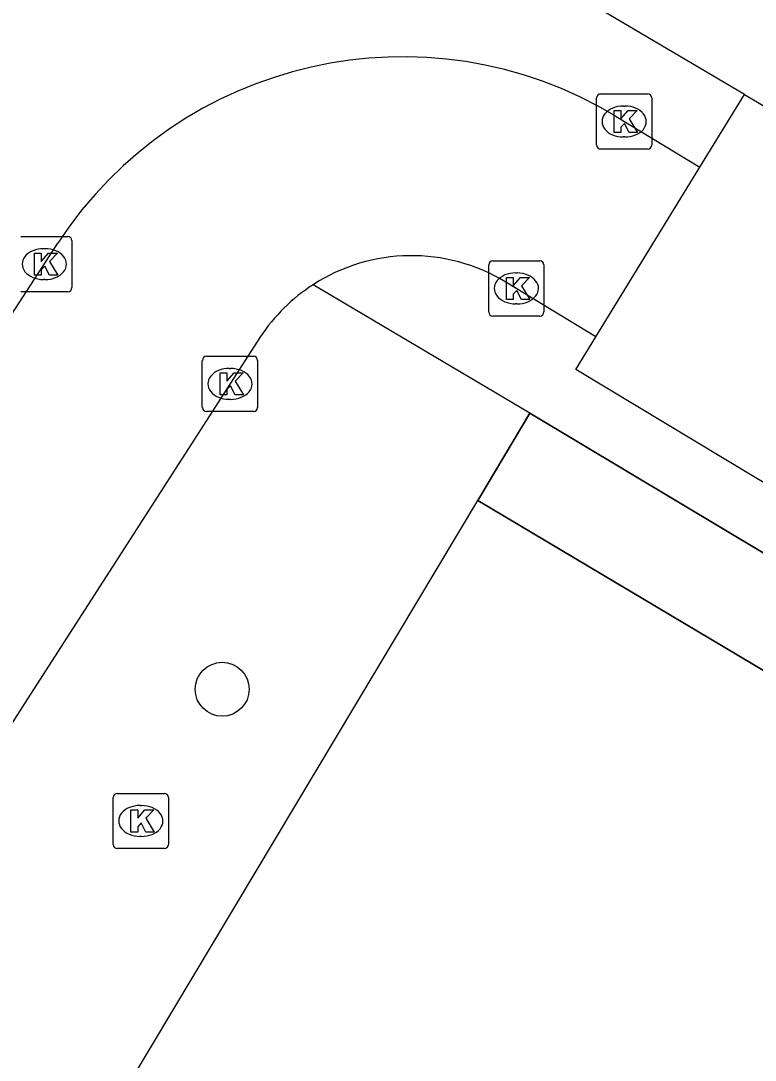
# Model space of a CAD drawing. Extents: x 158461 to 159795, y 387220 to 388672.
# Drawn here: x 159244.71 to 159258.02, y 388199.46 to 388218.28 of the extents above; entities that cross this region are included whole.
import ezdxf

# ---------------------------------------------------------------- set-up
doc = ezdxf.new("R2010")
doc.units = 0
for name, color, linetype in [('IMGEO_Boom', 7, 'Continuous'), ('IMGEO_Kolk', 7, 'Continuous'), ('IMGEO_Pand', 7, 'Continuous'), ('IMGEO_Pand_overbouw', 7, 'Continuous'), ('IMGEO_Rijbaan_lokaal_open', 7, 'Continuous'), ('IMGEO_Voetpad_open', 7, 'Continuous')]:
    doc.layers.add(name, color=color, linetype=linetype)

msp = doc.modelspace()

# ---------------------------------------------------------------- linework, layer by layer
at = {"layer": 'IMGEO_Boom'}
msp.add_circle((159248.363, 388206.175), 0.489, dxfattribs=at)
at = {"layer": 'IMGEO_Kolk'}
for p, q in [((159255.217, 388216.955), (159256.069, 388216.955)), ((159255.142, 388216.029), (159255.142, 388216.881)), ((159256.143, 388216.881), (159256.143, 388216.029)), ((159255.63, 388216.735), (159255.655, 388216.735)), ((159255.653, 388216.175), (159255.628, 388216.175)), ((159256.069, 388215.955), (159255.217, 388215.955)), ((159244.715, 388214.373), (159245.567, 388214.373)), ((159245.128, 388214.153), (159245.153, 388214.153)), ((159245.641, 388214.299), (159245.641, 388213.447)), ((159253.19, 388213.007), (159253.19, 388213.859)), ((159253.265, 388213.933), (159254.117, 388213.933)), ((159254.191, 388213.859), (159254.191, 388213.007)), ((159245.151, 388213.593), (159245.126, 388213.593)), ((159253.678, 388213.713), (159253.703, 388213.713)), ((159245.567, 388213.373), (159244.715, 388213.373)), ((159253.701, 388213.153), (159253.676, 388213.153)), ((159254.117, 388212.933), (159253.265, 388212.933)), ((159248.003, 388211.278), (159248.003, 388212.13)), ((159248.078, 388212.204), (159248.93, 388212.204)), ((159249.004, 388212.13), (159249.004, 388211.278)), ((159248.491, 388211.984), (159248.516, 388211.984)), ((159248.514, 388211.424), (159248.489, 388211.424)), ((159248.93, 388211.204), (159248.078, 388211.204)), ((159246.388, 388203.363), (159246.388, 388204.215)), ((159246.463, 388204.289), (159247.315, 388204.289)), ((159247.389, 388204.215), (159247.389, 388203.363)), ((159246.876, 388204.069), (159246.901, 388204.069)), ((159246.899, 388203.509), (159246.874, 388203.509)), ((159247.315, 388203.289), (159246.463, 388203.289))]:
    msp.add_line(p, q, dxfattribs=at)
for points in [[(159255.217, 388216.955), (159256.069, 388216.955)], [(159255.142, 388216.029), (159255.142, 388216.881)], [(159256.143, 388216.881), (159256.143, 388216.029)], [(159255.463, 388216.655), (159255.586, 388216.655), (159255.586, 388216.504), (159255.716, 388216.655), (159255.88, 388216.655), (159255.734, 388216.504), (159255.887, 388216.255), (159255.735, 388216.255), (159255.65, 388216.419), (159255.586, 388216.352), (159255.586, 388216.255), (159255.463, 388216.255), (159255.463, 388216.655)], [(159256.069, 388215.955), (159255.217, 388215.955)], [(159244.715, 388214.373), (159245.567, 388214.373)], [(159245.641, 388214.299), (159245.641, 388213.447)], [(159244.961, 388214.073), (159245.084, 388214.073), (159245.084, 388213.922), (159245.214, 388214.073), (159245.378, 388214.073), (159245.232, 388213.922), (159245.385, 388213.673), (159245.233, 388213.673), (159245.148, 388213.837), (159245.084, 388213.77), (159245.084, 388213.673), (159244.961, 388213.673), (159244.961, 388214.073)], [(159253.19, 388213.007), (159253.19, 388213.859)], [(159253.265, 388213.933), (159254.117, 388213.933)], [(159254.191, 388213.859), (159254.191, 388213.007)], [(159253.511, 388213.633), (159253.634, 388213.633), (159253.634, 388213.482), (159253.764, 388213.633), (159253.928, 388213.633), (159253.782, 388213.482), (159253.935, 388213.233), (159253.783, 388213.233), (159253.698, 388213.397), (159253.634, 388213.33), (159253.634, 388213.233), (159253.511, 388213.233), (159253.511, 388213.633)], [(159245.567, 388213.373), (159244.715, 388213.373)], [(159254.117, 388212.933), (159253.265, 388212.933)], [(159248.003, 388211.278), (159248.003, 388212.13)], [(159248.078, 388212.204), (159248.93, 388212.204)], [(159249.004, 388212.13), (159249.004, 388211.278)], [(159248.324, 388211.904), (159248.447, 388211.904), (159248.447, 388211.753), (159248.577, 388211.904), (159248.741, 388211.904), (159248.595, 388211.753), (159248.748, 388211.504), (159248.596, 388211.504), (159248.511, 388211.668), (159248.447, 388211.601), (159248.447, 388211.504), (159248.324, 388211.504), (159248.324, 388211.904)], [(159248.93, 388211.204), (159248.078, 388211.204)], [(159246.388, 388203.363), (159246.388, 388204.215)], [(159246.463, 388204.289), (159247.315, 388204.289)], [(159247.389, 388204.215), (159247.389, 388203.363)], [(159246.709, 388203.989), (159246.832, 388203.989), (159246.832, 388203.838), (159246.962, 388203.989), (159247.126, 388203.989), (159246.98, 388203.838), (159247.133, 388203.589), (159246.981, 388203.589), (159246.896, 388203.753), (159246.832, 388203.686), (159246.832, 388203.589), (159246.709, 388203.589), (159246.709, 388203.989)], [(159247.315, 388203.289), (159246.463, 388203.289)]]:
    msp.add_lwpolyline(points, dxfattribs=at)
for centre, start, end in [((159255.219, 388216.879), 91.552, 178.448), ((159255.219, 388216.879), 91.552, 178.448), ((159256.067, 388216.879), 1.552, 88.448), ((159256.067, 388216.879), 1.552, 88.448), ((159255.219, 388216.031), 181.552, 268.448), ((159255.219, 388216.031), 181.552, 268.448), ((159256.067, 388216.031), 271.552, 358.448), ((159256.067, 388216.031), 271.552, 358.448), ((159245.565, 388214.297), 1.552, 88.448), ((159245.565, 388214.297), 1.552, 88.448), ((159253.267, 388213.857), 91.552, 178.448), ((159253.267, 388213.857), 91.552, 178.448), ((159254.115, 388213.857), 1.552, 88.448), ((159254.115, 388213.857), 1.552, 88.448), ((159245.565, 388213.449), 271.552, 358.448), ((159245.565, 388213.449), 271.552, 358.448), ((159253.267, 388213.009), 181.552, 268.448), ((159253.267, 388213.009), 181.552, 268.448), ((159254.115, 388213.009), 271.552, 358.448), ((159254.115, 388213.009), 271.552, 358.448), ((159248.08, 388212.128), 91.552, 178.448), ((159248.08, 388212.128), 91.552, 178.448), ((159248.928, 388212.128), 1.552, 88.448), ((159248.928, 388212.128), 1.552, 88.448), ((159248.08, 388211.28), 181.552, 268.448), ((159248.08, 388211.28), 181.552, 268.448), ((159248.928, 388211.28), 271.552, 358.448), ((159248.928, 388211.28), 271.552, 358.448), ((159246.465, 388204.213), 91.552, 178.448), ((159246.465, 388204.213), 91.552, 178.448), ((159247.313, 388204.213), 1.552, 88.448), ((159247.313, 388204.213), 1.552, 88.448), ((159246.465, 388203.365), 181.552, 268.448), ((159246.465, 388203.365), 181.552, 268.448), ((159247.313, 388203.365), 271.552, 358.448), ((159247.313, 388203.365), 271.552, 358.448)]:
    msp.add_arc(centre, 0.0765, start, end, dxfattribs=at)
for centre, major_axis, ratio, start_param, end_param in [((159255.629, 388216.455), (-0.387, 0.002), 0.722429, 4.712389, 7.853982), ((159255.654, 388216.455), (-0.39, 0.002), 0.717154, 1.570796, 4.712389), ((159245.127, 388213.873), (-0.387, 0.002), 0.722429, 4.712389, 7.853982), ((159245.152, 388213.873), (-0.39, 0.002), 0.717154, 1.570796, 4.712389), ((159253.677, 388213.433), (-0.387, 0.002), 0.722429, 4.712389, 7.853982), ((159253.702, 388213.433), (-0.39, 0.002), 0.717154, 1.570796, 4.712389), ((159248.49, 388211.704), (-0.387, 0.002), 0.722429, 4.712389, 7.853982), ((159248.515, 388211.704), (-0.39, 0.002), 0.717154, 1.570796, 4.712389), ((159246.875, 388203.789), (-0.387, 0.002), 0.722429, 4.712389, 7.853982), ((159246.9, 388203.789), (-0.39, 0.002), 0.717154, 1.570796, 4.712389)]:
    msp.add_ellipse(centre, major_axis=major_axis, ratio=ratio, start_param=start_param, end_param=end_param, dxfattribs=at)
at = {"layer": 'IMGEO_Pand'}
for points in [[(159257.82, 388216.947), (159249.978, 388221.574)], [(159257.82, 388216.947), (159260.879, 388215.142), (159261.351, 388214.864)], [(159250.268, 388197.054), (159246.753, 388199.157), (159252.993, 388209.593)], [(159270.093, 388201.509), (159269.175, 388199.965), (159252.993, 388209.593)]]:
    msp.add_lwpolyline(points, dxfattribs=at)
at = {"layer": 'IMGEO_Pand_overbouw'}
msp.add_lwpolyline([(159253.937, 388211.172), (159252.993, 388209.593), (159269.175, 388199.965), (159270.093, 388201.509), (159257.454, 388209.069)], close=True, dxfattribs=at)
at = {"layer": 'IMGEO_Rijbaan_lokaal_open'}
for points in [[(159257.011, 388215.627), (159257.82, 388216.947)], [(159255.498, 388216.545), (159257.011, 388215.627)], [(159255.131, 388212.556), (159257.011, 388215.627)], [(159208.986, 388157.522), (159218.661, 388173.591), (159221.796, 388178.752), (159222.908, 388180.379), (159226.414, 388185.719), (159228.217, 388188.284), (159230.82, 388191.957), (159232.222, 388193.943), (159234.255, 388197.027), (159237.201, 388201.629), (159245.384, 388214.25)], [(159255.131, 388212.556), (159253.499, 388213.548)], [(159249.056, 388212.56), (159244.783, 388205.914), (159240.695, 388199.516), (159238.412, 388196.082), (159236.949, 388193.766), (159232.722, 388187.718), (159229.227, 388182.607), (159226.793, 388178.844), (159224.72, 388175.789), (159221.383, 388170.369), (159212.735, 388155.94)], [(159258.943, 388209.458), (159258.018, 388210.011), (159254.77, 388211.967), (159255.131, 388212.556)]]:
    msp.add_lwpolyline(points, dxfattribs=at)
for centre, radius, start, end in [((159251.628, 388210.166), 7.461, 58.7583, 146.8111), ((159251.792, 388210.74), 3.286, 58.7026, 122.8729), ((159251.8, 388210.733), 3.296, 122.9274, 146.3459)]:
    msp.add_arc(centre, radius, start, end, dxfattribs=at)
at = {"layer": 'IMGEO_Voetpad_open'}
for points in [[(159253.937, 388211.172), (159250.008, 388213.5)], [(159252.993, 388209.593), (159253.937, 388211.172)], [(159253.937, 388211.172), (159257.454, 388209.069), (159270.093, 388201.509)]]:
    msp.add_lwpolyline(points, dxfattribs=at)

doc.saveas('drawing.dxf')
